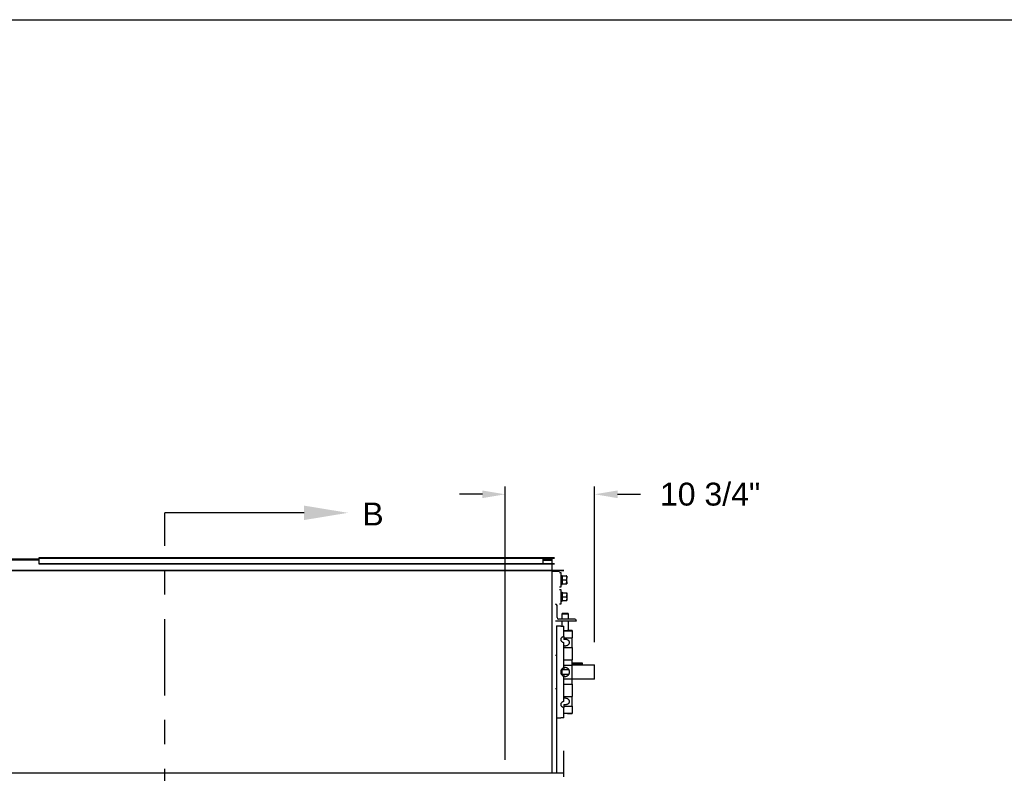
# Model space of a CAD drawing. Header units: inches. Extents: x 170 to 284, y 215 to 248.
# Tile 908 of 1056: x 229.21 to 233.24, y 244.1 to 247.18. Entities that reach past the tile are written whole.
import ezdxf
from ezdxf import colors
from ezdxf.entities.mleader import LeaderData, LeaderLine
from ezdxf.math import Vec2, Vec3

# ---------------------------------------------------------------- set-up
doc = ezdxf.new("R2010")
doc.units = ezdxf.units.IN
doc.header["$LTSCALE"] = 0.25
doc.header["$MEASUREMENT"] = 0
doc.linetypes.add('CENTER', pattern=[2, 1.25, -0.25, 0.25, -0.25])
for name, color, linetype in [('ANNOTATIONS', 1, 'Continuous'), ('LH TOP OF HOOD', 7, 'Continuous'), ('SECTION CUTS', 6, 'CENTER')]:
    doc.layers.add(name, color=color, linetype=linetype)
doc.styles.add('ARIAL', font='arial.ttf', dxfattribs={"height": 0.09375})
doc.styles.get("Standard").update_dxf_attribs({"font": 'romans.shx'})
doc.dimstyles.new('STANDARD$0', dxfattribs={"dimtxt": 0.09375, "dimasz": 0.09375, "dimexe": 0.03125, "dimexo": 0.046875, "dimgap": 0.09, "dimtad": 0, "dimtih": 1, "dimtoh": 1, "dimdec": 4, "dimzin": 0, "dimdsep": 46, "dimtxsty": 'ARIAL', "dimcen": 0.09, "dimadec": 0, "dimazin": 0, "dimtfac": 1, "dimtdec": 4, "dimtofl": 0, "dimtmove": 0, "dimatfit": 1, "dimfxl": 1, "dimtolj": 1, "dimtzin": 0, "dimarcsym": 0})

# ---------------------------------------------------------------- blocks, each defined once
blk = doc.blocks.new('*D134')
at = {"layer": 'ANNOTATIONS', "color": 0, "lineweight": -2, "transparency": 16777216}
for p, q in [((231.1959, 244.1529), (231.1959, 245.2707)), ((231.5619, 244.6336), (231.5619, 245.2707)), ((231.1022, 245.2395), (231.0084, 245.2395)), ((231.6556, 245.2395), (231.7494, 245.2395))]:
    blk.add_line(p, q, dxfattribs=at)
at = {"layer": 'ANNOTATIONS', "color": 0, "transparency": 16777216}
for points in [[(231.1022, 245.2551), (231.1022, 245.2238), (231.1959, 245.2395)], [(231.6556, 245.2551), (231.6556, 245.2238), (231.5619, 245.2395)]]:
    blk.add_solid(points, dxfattribs=at)
at = {"layer": 'defpoints', "color": 0, "transparency": 16777216}
for p in [(231.1959, 245.2395), (231.5619, 244.5867), (231.1959, 244.106)]:
    blk.add_point(p, dxfattribs=at)
at = {"layer": 'ANNOTATIONS', "color": 0, "transparency": 16777216, "insert": (232.0345, 245.2395), "char_height": 0.09375, "attachment_point": 5, "style": 'ARIAL'}
blk.add_mtext('\\A1;10 3/4"', dxfattribs=at)

msp = doc.modelspace()

# ---------------------------------------------------------------- linework, layer by layer
at = {"layer": 'defpoints'}
msp.add_lwpolyline([(238.38533, 234.44685), (218.91545, 234.44685), (218.91545, 247.18196), (238.38533, 247.18196)], close=True, dxfattribs=at)
at = {"layer": 'LH TOP OF HOOD'}
for p, q in [((229.28678, 244.97442), (229.07277, 244.97442)), ((229.28678, 244.97014), (229.07277, 244.97014)), ((231.39689, 244.97896), (229.28678, 244.97896)), ((229.28678, 244.97896), (229.28678, 244.97841)), ((229.28678, 244.97841), (229.28678, 244.95603)), ((229.28678, 244.97841), (231.39689, 244.97841)), ((229.28678, 244.95603), (229.28678, 244.95545)), ((229.28678, 244.95603), (231.39689, 244.95603)), ((229.28678, 244.95545), (231.39689, 244.95545)), ((231.35002, 244.97896), (231.35002, 244.97841)), ((231.35002, 244.97896), (231.35002, 244.97841)), ((231.35002, 244.97896), (231.35002, 244.97841)), ((231.35002, 244.97896), (231.35002, 244.97841)), ((231.35002, 244.97841), (231.35002, 244.95603)), ((231.35002, 244.97841), (231.35002, 244.95603)), ((231.35002, 244.97841), (231.35002, 244.95603)), ((231.35002, 244.97841), (231.35002, 244.95603)), ((231.38854, 244.97442), (231.35002, 244.97442)), ((231.35002, 244.97442), (231.38854, 244.97442)), ((231.38854, 244.97442), (231.35002, 244.97442)), ((231.35002, 244.97442), (231.38854, 244.97442)), ((231.38854, 244.97014), (231.35002, 244.97014)), ((231.35002, 244.97014), (231.38854, 244.97014)), ((231.38854, 244.97014), (231.35002, 244.97014)), ((231.35002, 244.97014), (231.38854, 244.97014)), ((231.35002, 244.95603), (231.35002, 244.95545)), ((231.35002, 244.95603), (231.35002, 244.95545)), ((231.35002, 244.95603), (231.35002, 244.95545)), ((231.35002, 244.95603), (231.35002, 244.95545)), ((231.38854, 244.97014), (231.38854, 244.97442)), ((231.38854, 244.97014), (231.38854, 244.97442)), ((231.38854, 244.97014), (231.38854, 244.97442)), ((231.38854, 244.97014), (231.38854, 244.97442)), ((231.38854, 244.92734), (231.38854, 244.97014)), ((231.38854, 244.92734), (231.38854, 244.97014)), ((231.38854, 244.92734), (231.38854, 244.97014)), ((231.38854, 244.92734), (231.38854, 244.97014)), ((231.43542, 244.92734), (226.92413, 244.92734)), ((231.43542, 244.92629), (226.92413, 244.92629)), ((231.38854, 244.92629), (231.38854, 244.92734)), ((231.38854, 244.92629), (231.38854, 244.92734)), ((231.38854, 244.92306), (231.38854, 244.92629)), ((231.38854, 244.92306), (231.38854, 244.92629)), ((231.38854, 244.56381), (231.38854, 244.92306)), ((231.40138, 244.92306), (231.38854, 244.92306)), ((231.38854, 244.56381), (231.38854, 244.92306)), ((231.4185, 244.92306), (231.40138, 244.92306)), ((231.4185, 244.91878), (231.42309, 244.91878)), ((231.42309, 244.91878), (231.42309, 244.85886)), ((231.42309, 244.90729), (231.42843, 244.90729)), ((231.42843, 244.90729), (231.42843, 244.8704)), ((231.43057, 244.90515), (231.44543, 244.90515)), ((231.44757, 244.90487), (231.44757, 244.89726)), ((231.42309, 244.8704), (231.42843, 244.8704)), ((231.43057, 244.88938), (231.44543, 244.88938)), ((231.43057, 244.87305), (231.44543, 244.87305)), ((231.43057, 244.87249), (231.44543, 244.87249)), ((231.44757, 244.88121), (231.44757, 244.89726)), ((231.44757, 244.88121), (231.44757, 244.87277)), ((231.42309, 244.85886), (231.4185, 244.85886)), ((231.4185, 244.8503), (231.42309, 244.8503)), ((231.42309, 244.8503), (231.42309, 244.79038)), ((231.42309, 244.83881), (231.42843, 244.83881)), ((231.42843, 244.83881), (231.42843, 244.80192)), ((231.43057, 244.8364), (231.44543, 244.8364)), ((231.43057, 244.82034), (231.44543, 244.82034)), ((231.44757, 244.8364), (231.44757, 244.82837)), ((231.44757, 244.82837), (231.44757, 244.81231)), ((231.4078, 244.73473), (231.4078, 244.78396)), ((231.42309, 244.79038), (231.4185, 244.79038)), ((231.42309, 244.80192), (231.42843, 244.80192)), ((231.43057, 244.80428), (231.44543, 244.80428)), ((231.44757, 244.81231), (231.44757, 244.80428)), ((231.42826, 244.75078), (231.42933, 244.75185)), ((231.42826, 244.72831), (231.42826, 244.75078)), ((231.42826, 244.75078), (231.42899, 244.75078)), ((231.42899, 244.75078), (231.45394, 244.75078)), ((231.43, 244.75185), (231.42933, 244.75185)), ((231.45287, 244.75185), (231.43, 244.75185)), ((231.45287, 244.75185), (231.45394, 244.75078)), ((231.45394, 244.75078), (231.45394, 244.72831)), ((231.40138, 244.72189), (231.48698, 244.72189)), ((231.40549, 244.70049), (231.42302, 244.70049)), ((231.40549, 244.70049), (231.40549, 244.09804)), ((231.48056, 244.72831), (231.41422, 244.72831)), ((231.42826, 244.70006), (231.42826, 244.72189)), ((231.43562, 244.657), (231.43562, 244.6997)), ((231.45394, 244.72189), (231.45394, 244.68289)), ((231.43562, 244.68108), (231.46986, 244.68108)), ((231.45921, 244.68337), (231.46986, 244.68337)), ((231.46986, 244.68108), (231.46986, 244.68337)), ((231.46986, 244.68108), (231.46986, 244.65135)), ((231.43562, 244.657), (231.43562, 244.64484)), ((231.43562, 244.65135), (231.46986, 244.65135)), ((231.43562, 244.52947), (231.43562, 244.63254)), ((231.46986, 244.61187), (231.46986, 244.65135)), ((231.40138, 244.58065), (231.40549, 244.58065)), ((231.43562, 244.61187), (231.46986, 244.61187)), ((231.46986, 244.61187), (231.46986, 244.56233)), ((231.38854, 244.09804), (231.38854, 244.56381)), ((231.43562, 244.56233), (231.46986, 244.56233)), ((231.43562, 244.54008), (231.46986, 244.54008)), ((231.46986, 244.54008), (231.46986, 244.56233)), ((231.51266, 244.54785), (231.46986, 244.54785)), ((231.46986, 244.54625), (231.51266, 244.54625)), ((231.46986, 244.54143), (231.55975, 244.54143)), ((231.46986, 244.48425), (231.46986, 244.54008)), ((231.51266, 244.54625), (231.51266, 244.54785)), ((231.51266, 244.54143), (231.51266, 244.54625)), ((231.56189, 244.53924), (231.55975, 244.54143)), ((231.55975, 244.54143), (231.55975, 244.4822)), ((231.56189, 244.48434), (231.56189, 244.53924)), ((231.42706, 244.52192), (231.42706, 244.50241)), ((231.42706, 244.52192), (231.43562, 244.52192)), ((231.43562, 244.50241), (231.42706, 244.50241)), ((231.43562, 244.52947), (231.43562, 244.52192)), ((231.43562, 244.52192), (231.45633, 244.52192)), ((231.43562, 244.50241), (231.43562, 244.49486)), ((231.45633, 244.50241), (231.43562, 244.50241)), ((231.43562, 244.3918), (231.43562, 244.49486)), ((231.43562, 244.48425), (231.46986, 244.48425)), ((231.43562, 244.462), (231.46986, 244.462)), ((231.46986, 244.462), (231.46986, 244.48425)), ((231.55975, 244.4822), (231.46986, 244.4822)), ((231.46986, 244.462), (231.46986, 244.41246)), ((231.56189, 244.48434), (231.55975, 244.4822)), ((231.40549, 244.44368), (231.40138, 244.44368)), ((231.43562, 244.41246), (231.46986, 244.41246)), ((231.43562, 244.37949), (231.43562, 244.36733)), ((231.46986, 244.37298), (231.46986, 244.41246)), ((231.43562, 244.37298), (231.46986, 244.37298)), ((231.43562, 244.32463), (231.43562, 244.36733)), ((231.43562, 244.34325), (231.46986, 244.34325)), ((231.46986, 244.34096), (231.45919, 244.34096)), ((231.46986, 244.37298), (231.46986, 244.34325)), ((231.46986, 244.34096), (231.46986, 244.34325)), ((231.42295, 244.32384), (231.40549, 244.32384)), ((231.43562, 244.08309), (231.43562, 244.1895)), ((231.43542, 244.09804), (226.92413, 244.09804))]:
    msp.add_line(p, q, dxfattribs=at)
for centre, start, end in [((231.40138, 244.78396), 0, 90), ((231.41422, 244.73473), 180, 270), ((231.48056, 244.72189), 0, 90)]:
    msp.add_arc(centre, 0.00642, start, end, dxfattribs=at)
for points, knots in [([(231.43057, 244.90515), (231.43001, 244.90392), (231.42886, 244.90142), (231.42844, 244.8987), (231.42843, 244.8973), (231.42843, 244.89726)], [0, 0, 0, 0, 0.4845461, 0.9867483, 1, 1, 1, 1]), ([(231.42843, 244.90487), (231.42851, 244.90491), (231.42868, 244.90499), (231.42964, 244.90508), (231.43036, 244.90513), (231.43057, 244.90515)], [0, 0, 0, 0, 0.4066349, 0.8279722, 1, 1, 1, 1]), ([(231.44543, 244.90515), (231.44599, 244.90392), (231.44714, 244.90142), (231.44757, 244.8987), (231.44757, 244.8973), (231.44757, 244.89726)], [0, 0, 0, 0, 0.4845461, 0.9867483, 1, 1, 1, 1]), ([(231.44757, 244.90487), (231.44749, 244.90491), (231.44732, 244.90499), (231.44636, 244.90508), (231.44564, 244.90513), (231.44543, 244.90515)], [0, 0, 0, 0, 0.4066349, 0.8279722, 1, 1, 1, 1]), ([(231.42843, 244.89726), (231.42851, 244.89616), (231.42868, 244.89391), (231.42964, 244.8913), (231.43036, 244.88981), (231.43057, 244.88938)], [0, 0, 0, 0, 0.4066349, 0.8279722, 1, 1, 1, 1]), ([(231.42843, 244.88121), (231.42843, 244.8814), (231.42845, 244.88262), (231.4288, 244.88491), (231.42966, 244.88743), (231.43035, 244.8889), (231.43057, 244.88938)], [0, 0, 0, 0, 0.06692138, 0.43583683, 0.81526676, 1, 1, 1, 1]), ([(231.43057, 244.87305), (231.43025, 244.87374), (231.4295, 244.87537), (231.42863, 244.8781), (231.4285, 244.88016), (231.42843, 244.88121)], [0, 0, 0, 0, 0.2654447, 0.6280732, 1, 1, 1, 1]), ([(231.43057, 244.87305), (231.43001, 244.873), (231.42886, 244.87291), (231.42844, 244.87282), (231.42843, 244.87277), (231.42843, 244.87277)], [0, 0, 0, 0, 0.4845461, 0.9867483, 1, 1, 1, 1]), ([(231.42843, 244.87277), (231.42851, 244.87273), (231.42868, 244.87265), (231.42964, 244.87256), (231.43036, 244.8725), (231.43057, 244.87249)], [0, 0, 0, 0, 0.4066349, 0.82797221, 1, 1, 1, 1]), ([(231.44757, 244.89726), (231.44749, 244.89616), (231.44732, 244.89391), (231.44636, 244.8913), (231.44564, 244.88981), (231.44543, 244.88938)], [0, 0, 0, 0, 0.4066349, 0.8279722, 1, 1, 1, 1]), ([(231.44757, 244.88121), (231.44757, 244.8814), (231.44755, 244.88262), (231.4472, 244.88491), (231.44635, 244.88743), (231.44566, 244.8889), (231.44543, 244.88938)], [0, 0, 0, 0, 0.06692138, 0.43583683, 0.81526676, 1, 1, 1, 1]), ([(231.44543, 244.87305), (231.44575, 244.87374), (231.4465, 244.87537), (231.44737, 244.8781), (231.4475, 244.88016), (231.44757, 244.88121)], [0, 0, 0, 0, 0.26544469, 0.62807321, 1, 1, 1, 1]), ([(231.44543, 244.87305), (231.44599, 244.873), (231.44714, 244.87291), (231.44757, 244.87282), (231.44757, 244.87277), (231.44757, 244.87277)], [0, 0, 0, 0, 0.48454611, 0.98674827, 1, 1, 1, 1]), ([(231.44757, 244.87277), (231.44749, 244.87273), (231.44732, 244.87265), (231.44636, 244.87256), (231.44564, 244.8725), (231.44543, 244.87249)], [0, 0, 0, 0, 0.4066349, 0.8279722, 1, 1, 1, 1]), ([(231.43057, 244.8364), (231.43001, 244.83515), (231.42886, 244.8326), (231.42844, 244.82983), (231.42843, 244.8284), (231.42843, 244.82837)], [0, 0, 0, 0, 0.48454611, 0.98674827, 1, 1, 1, 1]), ([(231.43057, 244.8364), (231.43025, 244.8364), (231.4295, 244.8364), (231.42863, 244.8364), (231.4285, 244.8364), (231.42843, 244.8364)], [0, 0, 0, 0, 0.2654447, 0.6280732, 1, 1, 1, 1]), ([(231.42843, 244.82837), (231.42851, 244.82724), (231.42868, 244.82495), (231.42964, 244.82229), (231.43036, 244.82078), (231.43057, 244.82034)], [0, 0, 0, 0, 0.4066349, 0.8279722, 1, 1, 1, 1]), ([(231.43057, 244.82034), (231.43001, 244.81909), (231.42886, 244.81654), (231.42844, 244.81377), (231.42843, 244.81234), (231.42843, 244.81231)], [0, 0, 0, 0, 0.4845461, 0.9867483, 1, 1, 1, 1]), ([(231.44543, 244.8364), (231.44599, 244.83515), (231.44714, 244.8326), (231.44757, 244.82983), (231.44757, 244.8284), (231.44757, 244.82837)], [0, 0, 0, 0, 0.4845461, 0.9867483, 1, 1, 1, 1]), ([(231.44543, 244.8364), (231.44575, 244.8364), (231.4465, 244.8364), (231.44737, 244.8364), (231.4475, 244.8364), (231.44757, 244.8364)], [0, 0, 0, 0, 0.2654447, 0.6280732, 1, 1, 1, 1]), ([(231.44757, 244.82837), (231.44749, 244.82724), (231.44732, 244.82495), (231.44636, 244.82229), (231.44564, 244.82078), (231.44543, 244.82034)], [0, 0, 0, 0, 0.4066349, 0.8279722, 1, 1, 1, 1]), ([(231.44543, 244.82034), (231.44599, 244.81909), (231.44714, 244.81654), (231.44757, 244.81377), (231.44757, 244.81234), (231.44757, 244.81231)], [0, 0, 0, 0, 0.4845461, 0.9867483, 1, 1, 1, 1]), ([(231.42843, 244.81231), (231.42851, 244.81118), (231.42868, 244.80889), (231.42964, 244.80623), (231.43036, 244.80472), (231.43057, 244.80428)], [0, 0, 0, 0, 0.4066349, 0.8279722, 1, 1, 1, 1]), ([(231.43057, 244.80428), (231.43025, 244.80428), (231.4295, 244.80428), (231.42863, 244.80428), (231.4285, 244.80428), (231.42843, 244.80428)], [0, 0, 0, 0, 0.2654447, 0.6280732, 1, 1, 1, 1]), ([(231.44757, 244.81231), (231.44749, 244.81118), (231.44732, 244.80889), (231.44636, 244.80623), (231.44564, 244.80472), (231.44543, 244.80428)], [0, 0, 0, 0, 0.4066349, 0.8279722, 1, 1, 1, 1]), ([(231.44543, 244.80428), (231.44575, 244.80428), (231.4465, 244.80428), (231.44737, 244.80428), (231.4475, 244.80428), (231.44757, 244.80428)], [0, 0, 0, 0, 0.2654447, 0.6280732, 1, 1, 1, 1]), ([(231.42302, 244.70049), (231.42301, 244.70049), (231.42297, 244.70049), (231.42346, 244.70044), (231.42445, 244.70035), (231.42594, 244.70023), (231.42783, 244.70008), (231.43013, 244.69993), (231.43273, 244.69979), (231.43466, 244.69973), (231.43562, 244.6997)], [0, 0, 0, 0, 0.0676192, 0.1985122, 0.3331933, 0.4642568, 0.5990907, 0.7306842, 0.8660879, 1, 1, 1, 1]), ([(231.43562, 244.6825), (231.43659, 244.68247), (231.43856, 244.68242), (231.4416, 244.6824), (231.44465, 244.68244), (231.44758, 244.68252), (231.45034, 244.68265), (231.45283, 244.68281), (231.45501, 244.68297), (231.45679, 244.68313), (231.45814, 244.68326), (231.45895, 244.68334), (231.4593, 244.68338), (231.45922, 244.68337), (231.45921, 244.68337)], [0, 0, 0, 0, 0.0880761, 0.1787049, 0.266782, 0.3574119, 0.4455445, 0.5362084, 0.6247752, 0.7159002, 0.804616, 0.8959248, 0.9842732, 1, 1, 1, 1]), ([(231.43562, 244.657), (231.43545, 244.65697), (231.43431, 244.65673), (231.43229, 244.65614), (231.42974, 244.65504), (231.42751, 244.65365), (231.42566, 244.65202), (231.42425, 244.65017), (231.42332, 244.64816), (231.4229, 244.64604), (231.42298, 244.64387), (231.42359, 244.64171), (231.42468, 244.63961), (231.42624, 244.63766), (231.42821, 244.6359), (231.43056, 244.6344), (231.43306, 244.63325), (231.43482, 244.63276), (231.43562, 244.63254)], [0, 0, 0, 0, 0.0117872, 0.0782763, 0.1447668, 0.2114516, 0.2781362, 0.3449519, 0.4117662, 0.4783709, 0.5449752, 0.6113578, 0.6777416, 0.7442343, 0.8107279, 0.8774926, 0.9442564, 1, 1, 1, 1]), ([(231.43562, 244.62037), (231.43677, 244.62014), (231.4389, 244.61972), (231.44213, 244.61967), (231.44515, 244.62), (231.44808, 244.62073), (231.45078, 244.62181), (231.45324, 244.62322), (231.45534, 244.62491), (231.45706, 244.62683), (231.45831, 244.62889), (231.45908, 244.63106), (231.45933, 244.63323), (231.45907, 244.63538), (231.45831, 244.63741), (231.45706, 244.63931), (231.45537, 244.64099), (231.45326, 244.64246), (231.45082, 244.64365), (231.44807, 244.64455), (231.44484, 244.6452), (231.44058, 244.64554), (231.43744, 244.6451), (231.43562, 244.64484)], [0, 0, 0, 0, 0.05215525, 0.0962877, 0.14170637, 0.18574187, 0.23104519, 0.27525069, 0.32072774, 0.36510554, 0.4107749, 0.45505917, 0.50064017, 0.5447124, 0.59006365, 0.6341344, 0.67947137, 0.7237524, 0.76931119, 0.81368989, 0.85936485, 0.91856701, 1, 1, 1, 1]), ([(231.43562, 244.52947), (231.43545, 244.52941), (231.43431, 244.52904), (231.43229, 244.52812), (231.42974, 244.52643), (231.42751, 244.52432), (231.42566, 244.52187), (231.42425, 244.51913), (231.42332, 244.51621), (231.4229, 244.51316), (231.42298, 244.5101), (231.42359, 244.5071), (231.42468, 244.50424), (231.42624, 244.50161), (231.42821, 244.49926), (231.43056, 244.49729), (231.43306, 244.49579), (231.43482, 244.49515), (231.43562, 244.49486)], [0, 0, 0, 0, 0.0117872, 0.0782763, 0.1447668, 0.2114516, 0.2781362, 0.3449519, 0.4117662, 0.4783709, 0.5449752, 0.6113578, 0.6777416, 0.7442343, 0.8107279, 0.8774926, 0.9442564, 1, 1, 1, 1]), ([(231.43562, 244.49486), (231.43677, 244.49457), (231.43891, 244.49402), (231.44215, 244.49397), (231.44518, 244.49439), (231.44809, 244.49533), (231.4508, 244.49673), (231.45325, 244.49857), (231.45536, 244.5008), (231.45706, 244.50335), (231.45832, 244.50616), (231.45908, 244.50914), (231.45934, 244.5122), (231.45907, 244.51525), (231.45831, 244.51821), (231.45705, 244.52099), (231.45535, 244.52354), (231.45325, 244.52576), (231.45079, 244.52761), (231.44806, 244.52902), (231.44482, 244.53004), (231.44058, 244.53057), (231.43744, 244.52987), (231.43562, 244.52947)], [0, 0, 0, 0, 0.05215734, 0.09693228, 0.14170748, 0.18637592, 0.2310455, 0.27588629, 0.32072733, 0.365751, 0.41077362, 0.45570611, 0.50063788, 0.54534881, 0.59006044, 0.63476342, 0.67946741, 0.72438707, 0.76930649, 0.81433344, 0.85935922, 0.91856375, 1, 1, 1, 1]), ([(231.43562, 244.3918), (231.43545, 244.39175), (231.43431, 244.39146), (231.43229, 244.39076), (231.42974, 244.38946), (231.42751, 244.38787), (231.42566, 244.38603), (231.42425, 244.38401), (231.42332, 244.38188), (231.4229, 244.3797), (231.42298, 244.37754), (231.42359, 244.37546), (231.42468, 244.37351), (231.42624, 244.37174), (231.42821, 244.37018), (231.43056, 244.3689), (231.43306, 244.36792), (231.43482, 244.36751), (231.43562, 244.36733)], [0, 0, 0, 0, 0.0117872, 0.0782763, 0.1447668, 0.2114516, 0.2781362, 0.3449519, 0.4117662, 0.4783709, 0.5449752, 0.6113578, 0.6777416, 0.7442343, 0.8107279, 0.8774926, 0.9442564, 1, 1, 1, 1]), ([(231.43562, 244.37949), (231.43677, 244.3793), (231.4389, 244.37896), (231.44213, 244.37892), (231.44515, 244.37919), (231.44808, 244.37978), (231.45078, 244.38067), (231.45324, 244.38186), (231.45534, 244.38331), (231.45706, 244.38502), (231.45831, 244.38691), (231.45908, 244.38897), (231.45933, 244.3911), (231.45907, 244.39329), (231.45831, 244.39543), (231.45706, 244.39749), (231.45537, 244.39939), (231.45326, 244.40109), (231.45082, 244.4025), (231.44807, 244.40361), (231.44484, 244.4044), (231.44058, 244.40482), (231.43744, 244.40427), (231.43562, 244.40396)], [0, 0, 0, 0, 0.0521552, 0.0962877, 0.1417064, 0.1857419, 0.2310452, 0.2752507, 0.3207277, 0.3651055, 0.4107749, 0.4550592, 0.5006402, 0.5447124, 0.5900637, 0.6341344, 0.6794714, 0.7237524, 0.7693112, 0.8136899, 0.8593649, 0.918567, 1, 1, 1, 1]), ([(231.45919, 244.34097), (231.45921, 244.34096), (231.45927, 244.34096), (231.45886, 244.341), (231.45795, 244.34109), (231.45655, 244.34123), (231.45471, 244.34138), (231.45249, 244.34155), (231.44993, 244.3417), (231.44713, 244.34183), (231.44415, 244.3419), (231.44025, 244.34194), (231.43743, 244.34188), (231.43562, 244.34184)], [0, 0, 0, 0, 0.0293279, 0.1201766, 0.2082622, 0.2988843, 0.3873045, 0.4782681, 0.5670329, 0.6583808, 0.7469613, 0.8381359, 1, 1, 1, 1]), ([(231.43562, 244.32463), (231.43543, 244.32463), (231.43429, 244.32459), (231.43225, 244.32451), (231.42972, 244.32437), (231.42749, 244.32422), (231.42565, 244.32408), (231.42424, 244.32396), (231.42319, 244.32386), (231.42304, 244.32385), (231.42295, 244.32384)], [0, 0, 0, 0, 0.0260252, 0.1569976, 0.2917387, 0.4232345, 0.5585285, 0.690257, 0.8258286, 1, 1, 1, 1])]:
    msp.add_open_spline(points, degree=3, knots=knots, dxfattribs=at)
at = {"layer": 'SECTION CUTS'}
msp.add_line((229.80284, 239.51635), (229.80284, 245.16362), dxfattribs=at)

# ---------------------------------------------------------------- texts
at = {"layer": 'SECTION CUTS', "style": 'ARIAL'}
msp.add_text('B', height=0.09375, dxfattribs=at).set_placement((230.61087, 245.11192))

# ---------------------------------------------------------------- dimensions: what is measured, and where the dimension line sits
at = {"layer": 'ANNOTATIONS'}
dim = msp.add_linear_dim(base=(231.19593, 245.23947), p1=(231.56189, 244.58675), p2=(231.19593, 244.10598), angle=180, text='10 3/4"', dimstyle='STANDARD$0', dxfattribs=at)
dim.commit()
dim.dimension.update_dxf_attribs({"geometry": '*D134', "text_midpoint": (232.0345, 245.23947), "dimtype": 160})

# ---------------------------------------------------------------- leaders
at = {"layer": 'SECTION CUTS'}
ml = msp.add_multileader_mtext('Standard', dxfattribs=at)
ml.set_content('', color=256)
ml.set_leader_properties()
ml.build(insert=Vec2(0, 0))
ml.multileader.update_dxf_attribs({"dogleg_length": 0, "arrow_head_size": 0.18})
ctx = ml.context
ctx.base_point, ctx.char_height, ctx.arrow_head_size, ctx.landing_gap_size, ctx.plane_origin, ctx.plane_x_axis, ctx.plane_y_axis = Vec3(229.80284, 245.16362), 0.18, 0.18, 0, Vec3(230.55236, 245.16362), Vec3(0, 1), Vec3(-1, 0)
notes = []
notes.append((ctx, [(0, (1, 1, 0), (229.80284, 245.16362), (1, 0), 0, [(0, [(230.55236, 245.16362)], 0, [])])]))
ctx.mtext.insert, ctx.mtext.text_direction, ctx.mtext.rotation, ctx.mtext.flow_direction = Vec3(229.71284, 245.16362), Vec3(0, 1), 1.5707963, 5
for ctx, leaders in notes:
    for number, flags, end, landing, length, lines in leaders:
        leader = LeaderData()
        leader.index, (leader.has_last_leader_line, leader.has_dogleg_vector, leader.attachment_direction) = number, flags
        leader.last_leader_point, leader.dogleg_vector, leader.dogleg_length = Vec3(end), Vec3(landing), length
        for number, points, colour, breaks in lines:
            line = LeaderLine()
            line.index, line.vertices, line.color, line.breaks = number, Vec3.list(points), colors.encode_raw_color(colour), breaks
            leader.lines.append(line)
        ctx.leaders.append(leader)

doc.saveas('drawing.dxf')
